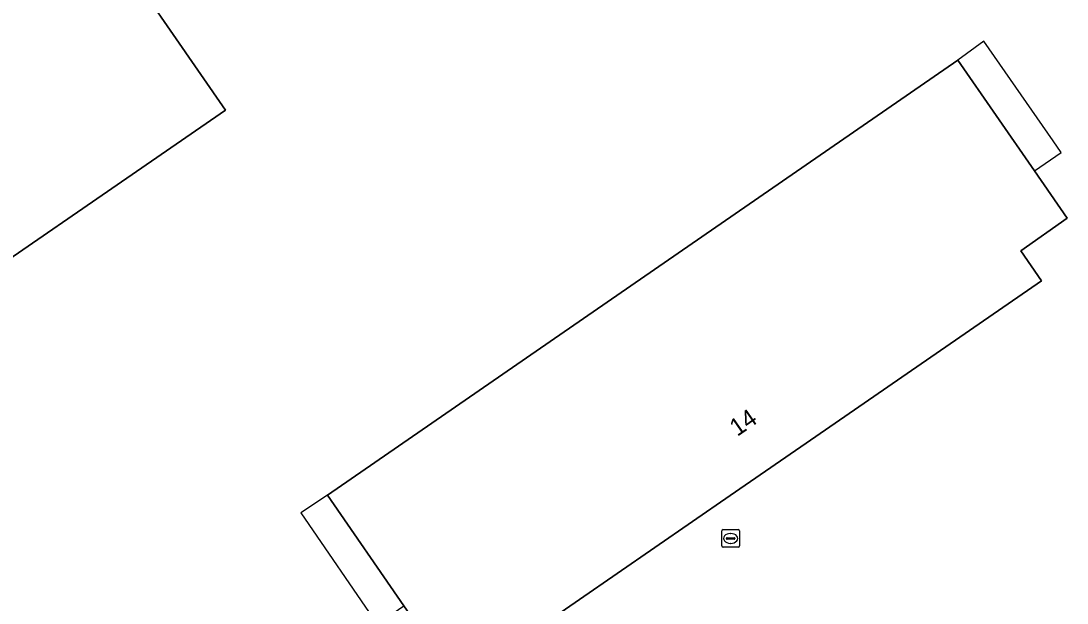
# Model space of a CAD drawing. Extents: x 157445 to 158888, y 383061 to 384688.
# Drawn here: x 157918.7 to 157978.3, y 383373.5 to 383406.7 of the extents above; entities that cross this region are included whole.
import ezdxf

# ---------------------------------------------------------------- set-up
doc = ezdxf.new("R2010")
doc.units = 0
for name, color, linetype in [('IMGEO_Brandkraan', 7, 'Continuous'), ('IMGEO_Erf', 7, 'Continuous'), ('IMGEO_Pand', 7, 'Continuous'), ('IMGEO_Pand_nummerreeks', 7, 'Continuous'), ('IMGEO_Pand_overbouw', 7, 'Continuous')]:
    doc.layers.add(name, color=color, linetype=linetype)

msp = doc.modelspace()

# ---------------------------------------------------------------- linework, layer by layer
at = {"layer": 'IMGEO_Brandkraan'}
for p, q in [((157958.609, 383376.768), (157958.609, 383377.62)), ((157958.684, 383377.694), (157959.536, 383377.694)), ((157959.097, 383377.474), (157959.122, 383377.474)), ((157959.61, 383377.62), (157959.61, 383376.768)), ((157958.868, 383377.188), (157958.868, 383377.2)), ((157959.306, 383377.151), (157958.908, 383377.151)), ((157958.911, 383377.237), (157959.309, 383377.237)), ((157959.12, 383376.914), (157959.095, 383376.914)), ((157959.352, 383377.2), (157959.352, 383377.188)), ((157959.536, 383376.694), (157958.684, 383376.694))]:
    msp.add_line(p, q, dxfattribs=at)
for points in [[(157958.609, 383376.768), (157958.609, 383377.62)], [(157958.684, 383377.694), (157959.536, 383377.694)], [(157959.61, 383377.62), (157959.61, 383376.768)], [(157959.536, 383376.694), (157958.684, 383376.694)]]:
    msp.add_lwpolyline(points, dxfattribs=at)
for centre, radius, start, end in [((157958.686, 383377.618), 0.0765, 91.55205, 178.44795), ((157958.686, 383377.618), 0.0765, 91.55205, 178.44795), ((157959.534, 383377.618), 0.0765, 1.55205, 88.44795), ((157959.534, 383377.618), 0.0765, 1.55205, 88.44795), ((157958.908, 383377.197), 0.0403, 85.87752, 175.75265), ((157958.905, 383377.187), 0.0366, 178.93798, 274.71019), ((157959.309, 383377.194), 0.043, 264.86636, 352.45326), ((157959.313, 383377.199), 0.0386, 1.73085, 96.63898), ((157958.686, 383376.77), 0.0765, 181.55205, 268.44795), ((157958.686, 383376.77), 0.0765, 181.55205, 268.44795), ((157959.534, 383376.77), 0.0765, 271.55205, 358.44795), ((157959.534, 383376.77), 0.0765, 271.55205, 358.44795)]:
    msp.add_arc(centre, radius, start, end, dxfattribs=at)
for centre, major_axis, ratio, start_param, end_param in [((157959.096, 383377.194), (-0.387, 0.002), 0.722429, 4.712389, 7.853982), ((157959.121, 383377.194), (-0.39, 0.002), 0.717154, 1.570796, 4.712389)]:
    msp.add_ellipse(centre, major_axis=major_axis, ratio=ratio, start_param=start_param, end_param=end_param, dxfattribs=at)
at = {"layer": 'IMGEO_Erf'}
for points in [[(157922.797, 383412.539), (157930.346, 383401.615), (157911.205, 383388.427), (157912.239, 383386.961), (157907.242, 383383.461), (157899.661, 383394.383), (157902.227, 383396.156), (157908.065, 383400.134), (157908.45, 383400.44), (157907.409, 383401.914)], [(157972.05, 383404.463), (157976.409, 383398.151), (157978.273, 383395.453), (157975.63, 383393.585), (157976.812, 383391.873), (157963.966, 383383.005), (157959.083, 383379.635), (157946.205, 383370.745), (157945.02, 383372.454), (157942.354, 383370.661), (157940.498, 383373.348), (157936.154, 383379.662)]]:
    msp.add_lwpolyline(points, close=True, dxfattribs=at)
at = {"layer": 'IMGEO_Pand'}
for points in [[(157902.227, 383396.156), (157899.661, 383394.383), (157907.242, 383383.461), (157912.239, 383386.961), (157911.205, 383388.427), (157930.346, 383401.615), (157922.797, 383412.539), (157907.409, 383401.914), (157908.45, 383400.44), (157908.065, 383400.134)], [(157942.354, 383370.661), (157945.02, 383372.454), (157946.205, 383370.745), (157959.083, 383379.635), (157963.966, 383383.005), (157976.812, 383391.873), (157975.63, 383393.585), (157978.273, 383395.453), (157976.409, 383398.151), (157972.05, 383404.463), (157936.154, 383379.662), (157940.498, 383373.348)]]:
    msp.add_lwpolyline(points, close=True, dxfattribs=at)
at = {"layer": 'IMGEO_Pand_overbouw'}
for points in [[(157976.409, 383398.151), (157977.931, 383399.198), (157977.481, 383399.851), (157973.534, 383405.546), (157972.05, 383404.463)], [(157940.498, 383373.348), (157936.154, 383379.662), (157934.624, 383378.662), (157938.98, 383372.315)]]:
    msp.add_lwpolyline(points, close=True, dxfattribs=at)

# ---------------------------------------------------------------- texts
at = {"layer": 'IMGEO_Pand_nummerreeks'}
msp.add_text('14', height=1, rotation=34.61148, dxfattribs=at).set_placement((157959.49, 383382.978))

doc.saveas('drawing.dxf')
